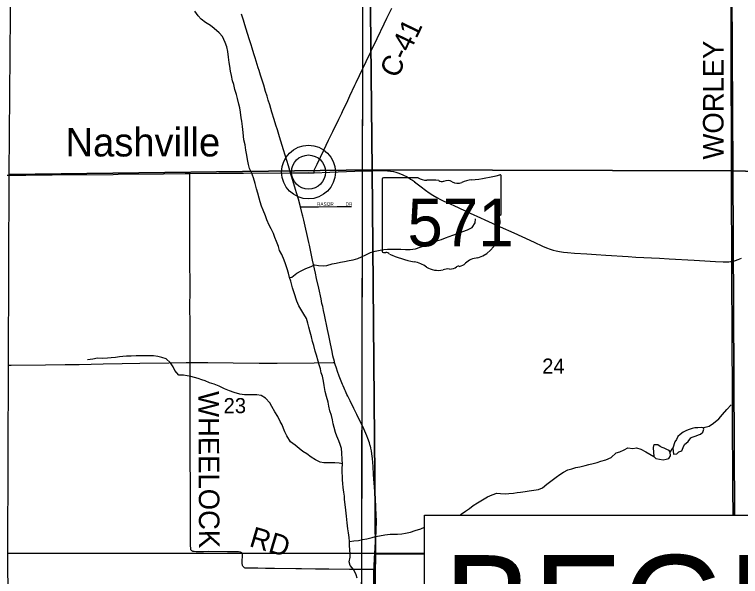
# Model space of a CAD drawing. Extents: x 0 to 680, y 0 to 440.
# Drawn here: x 401.22 to 436.66, y 222.12 to 249.55 of the extents above; entities that cross this region are included whole.
import ezdxf

# ---------------------------------------------------------------- set-up
doc = ezdxf.new("R2010")
doc.units = 0
for name, color, linetype in [('GM_X_County_Road', 7, 'Continuous'), ('GM_X_County_Road_Text', 7, 'Continuous'), ('GM_X_Minor_Lake', 7, 'Continuous'), ('GM_X_Minor_River', 7, 'Continuous'), ('GM_X_Section', 7, 'Continuous'), ('GM_X_Section_Text', 7, 'Continuous'), ('GM_X_State_Location', 7, 'Continuous'), ('GM_X_State_Route', 7, 'Continuous'), ('GM_X_State_Shield', 7, 'Continuous'), ('GM_X_Township', 7, 'Continuous'), ('GM_X_Township_Road', 7, 'Continuous'), ('GM_X_Township_Subdivision', 7, 'Continuous'), ('GM_X_Township_Subdivision_Text', 7, 'Continuous'), ('GM_X_Unincorporated', 7, 'Continuous'), ('GM_X_Unincorporated_Location', 7, 'Continuous'), ('GM_X_Unincorporated_Text', 7, 'Continuous'), ('SH_Text', 7, 'Continuous')]:
    doc.layers.add(name, color=color, linetype=linetype)

msp = doc.modelspace()

# ---------------------------------------------------------------- linework, layer by layer
at = {"layer": 'GM_X_County_Road'}
for points in [[(418.612, 247.733), (418.633, 247.777), (418.92, 248.38), (419.268, 249.1), (419.401, 249.376), (419.635, 249.859)], [(436.237, 237.503), (436.234, 238.157), (436.232, 238.781), (436.227, 239.756), (436.227, 240.314), (436.226, 241.67), (436.218, 243.008), (436.219, 243.829), (436.214, 244.65), (436.21, 245.504), (436.206, 246.424), (436.207, 247.038), (436.205, 247.925), (436.201, 249.14), (436.198, 250.159)], [(414.699, 241.827), (414.6, 242.162), (414.36, 242.938), (414.164, 243.575), (414.057, 243.919), (413.986, 244.156), (413.902, 244.427), (413.79, 244.792), (413.684, 245.142), (413.611, 245.378), (413.549, 245.571), (413.477, 245.794), (413.386, 246.097), (413.236, 246.598), (413.165, 246.825), (413.124, 246.95), (412.965, 247.439), (412.899, 247.636), (412.815, 247.907), (412.767, 248.064), (412.688, 248.314), (412.591, 248.617), (412.461, 249.046), (412.394, 249.275), (412.306, 249.569)], [(415.849, 241.831), (415.851, 241.898), (415.855, 241.932), (415.873, 241.981), (415.918, 242.08), (415.994, 242.242), (416.325, 242.933), (416.556, 243.417), (416.76, 243.841), (417.05, 244.443), (417.194, 244.743), (417.27, 244.895), (417.438, 245.247), (417.594, 245.58), (417.835, 246.095), (417.901, 246.234), (418.223, 246.917), (418.381, 247.254), (418.612, 247.733)], [(409.797, 232.558), (409.795, 232.728), (409.792, 233.293), (409.793, 234.411), (409.787, 235.349), (409.791, 235.995), (409.79, 236.445), (409.788, 237.411), (409.781, 238.621), (409.784, 239.169), (409.777, 239.737), (409.777, 239.87), (409.78, 240.117), (409.785, 240.259), (409.78, 240.554), (409.779, 241.158), (409.774, 241.709), (409.774, 241.787)], [(415.181, 240.164), (415.078, 240.545), (414.99, 240.85), (414.943, 241.006), (414.816, 241.443), (414.732, 241.717), (414.699, 241.827)], [(416.845, 232.573), (416.835, 232.607), (416.765, 232.894), (416.722, 233.097), (416.644, 233.472), (416.559, 233.891), (416.5, 234.18), (416.351, 234.898), (416.305, 235.112), (416.266, 235.293), (416.231, 235.453), (416.185, 235.667), (416.071, 236.202), (415.97, 236.661), (415.911, 236.923), (415.775, 237.554), (415.616, 238.29), (415.59, 238.417), (415.35, 239.509), (415.304, 239.701), (415.288, 239.765), (415.181, 240.164)], [(400.896, 232.436), (401.054, 232.437), (402.731, 232.448), (403.693, 232.462), (404.383, 232.475), (405.555, 232.501), (406.478, 232.515), (407.342, 232.529), (408.748, 232.55), (409.608, 232.56), (409.797, 232.558)], [(418.77, 222.456), (418.706, 222.457), (417.57, 222.47), (416.573, 222.475), (415.908, 222.486), (415.232, 222.495), (414.954, 222.498), (413.91, 222.508), (413.474, 222.516), (413.092, 222.523), (412.753, 222.525), (412.591, 222.523), (412.517, 222.526), (412.486, 222.534), (412.453, 222.547), (412.425, 222.566), (412.401, 222.585), (412.384, 222.609), (412.371, 222.633), (412.357, 222.663), (412.348, 222.694), (412.341, 222.724), (412.338, 222.77), (412.342, 222.848), (412.357, 223.147), (412.354, 223.201), (412.345, 223.23), (412.33, 223.258), (412.312, 223.277), (412.286, 223.294), (412.258, 223.307), (412.215, 223.315), (412.156, 223.317), (412.001, 223.323), (411.62, 223.328), (410.705, 223.333), (410.448, 223.33), (410.087, 223.33), (409.989, 223.334), (409.953, 223.339), (409.927, 223.346), (409.907, 223.355), (409.879, 223.37), (409.865, 223.384), (409.846, 223.403), (409.836, 223.421), (409.828, 223.447), (409.821, 223.483), (409.818, 223.631), (409.819, 224.001), (409.819, 224.791), (409.811, 225.741), (409.809, 226.242), (409.806, 227.015), (409.804, 227.422), (409.802, 227.906), (409.8, 228.485), (409.801, 229.498), (409.796, 230.062), (409.801, 230.394), (409.796, 230.995), (409.8, 231.586), (409.797, 231.947), (409.799, 232.184), (409.797, 232.558)], [(409.797, 232.558), (410.654, 232.561), (411.891, 232.548), (413.167, 232.541), (414.051, 232.534), (415.843, 232.549), (416.773, 232.571), (416.845, 232.573)], [(418.592, 228.491), (418.591, 228.494), (418.548, 228.641), (418.475, 228.849), (418.424, 228.982), (418.375, 229.104), (418.325, 229.214), (418.271, 229.333), (418.171, 229.54), (418.098, 229.687), (417.926, 230.03), (417.789, 230.314), (417.602, 230.696), (417.496, 230.917), (417.452, 231.012), (417.415, 231.091), (417.384, 231.161), (417.348, 231.24), (417.312, 231.32), (417.268, 231.42), (417.238, 231.49), (417.201, 231.58), (417.168, 231.66), (417.072, 231.903), (416.989, 232.129), (416.935, 232.284), (416.874, 232.471), (416.845, 232.573)], [(418.812, 223.225), (418.848, 223.831), (418.874, 224.28), (418.884, 224.521), (418.885, 224.652), (418.886, 224.849), (418.881, 225.101), (418.864, 225.528), (418.842, 225.89), (418.829, 226.064), (418.753, 227.101), (418.726, 227.484), (418.694, 227.888), (418.67, 228.106), (418.646, 228.259), (418.618, 228.388), (418.592, 228.491)], [(418.77, 222.456), (418.771, 222.512), (418.776, 222.621), (418.783, 222.752), (418.789, 222.883), (418.795, 222.981), (418.8, 223.057), (418.812, 223.225)], [(418.766, 221.473), (418.767, 222.293), (418.768, 222.359), (418.77, 222.456)]]:
    msp.add_lwpolyline(points, dxfattribs=at)
at = {"layer": 'GM_X_Minor_Lake'}
for points in [[(433.356, 228.379), (433.392, 228.097), (433.546, 228.108), (433.648, 228.201), (433.797, 228.259), (433.866, 228.412), (433.935, 228.559), (434.099, 228.711), (434.242, 228.883), (434.296, 228.923), (434.498, 228.987), (434.613, 229.032), (434.708, 229.071), (434.83, 229.17), (434.866, 229.31), (434.84, 229.371), (434.746, 229.386), (434.571, 229.375), (434.43, 229.37)], [(434.43, 229.37), (434.309, 229.345), (434.161, 229.3), (434.019, 229.255), (433.87, 229.163), (433.721, 229.058), (433.605, 228.952), (433.529, 228.812), (433.461, 228.686), (433.356, 228.379)], [(432.839, 228.419), (432.733, 228.474), (432.633, 228.543), (432.566, 228.55), (432.458, 228.545), (432.411, 228.512), (432.396, 228.399)], [(432.396, 228.399), (432.437, 227.982), (432.53, 227.887), (432.704, 227.845), (432.891, 227.822), (433.032, 227.84), (433.167, 227.879), (433.243, 228.005), (433.225, 228.186), (433.173, 228.267), (433.059, 228.323), (432.939, 228.378), (432.839, 228.419)]]:
    msp.add_lwpolyline(points, dxfattribs=at)
at = {"layer": 'GM_X_Minor_River'}
for points in [[(411.588, 247.973), (411.497, 248.182), (411.367, 248.479), (411.209, 248.662), (410.963, 248.866), (410.784, 249.009), (410.551, 249.16), (410.332, 249.317), (410.18, 249.493), (410.029, 249.717)], [(417.362, 225.637), (417.331, 225.879), (417.327, 226.047), (417.296, 226.235), (417.273, 226.47), (417.255, 226.658), (417.238, 226.846), (417.227, 227.014), (417.223, 227.188), (417.219, 227.383), (417.229, 227.617), (417.218, 227.838), (417.203, 228.16), (417.179, 228.362), (417.121, 228.557), (417.057, 228.739), (416.952, 228.968), (416.888, 229.157), (416.831, 229.386), (416.78, 229.567), (416.749, 229.769), (416.692, 229.984), (416.621, 230.206), (416.571, 230.435), (416.526, 230.623), (416.456, 230.906), (416.393, 231.155), (416.336, 231.437), (416.299, 231.652), (416.249, 231.901), (416.198, 232.069), (416.153, 232.257), (416.089, 232.459), (416.044, 232.627), (415.961, 232.917), (415.897, 233.112), (415.827, 233.394), (415.776, 233.596), (415.712, 233.818), (415.648, 234.047), (415.585, 234.296), (415.54, 234.484), (415.476, 234.713), (415.352, 234.922), (415.24, 235.091), (415.096, 235.328), (415.005, 235.557), (414.876, 235.961), (414.786, 236.217), (414.703, 236.539), (414.639, 236.721), (414.595, 236.923), (414.531, 237.138), (414.447, 237.381), (414.382, 237.556), (414.265, 237.832), (414.161, 238.035), (414.103, 238.223), (414.012, 238.472), (413.934, 238.661), (413.857, 238.863), (413.752, 239.086), (413.661, 239.274), (413.537, 239.524), (413.473, 239.719), (413.356, 240.009), (413.285, 240.198), (413.221, 240.406), (413.163, 240.595), (413.092, 240.837), (413.035, 241.039), (412.965, 241.301), (412.881, 241.584), (412.784, 241.846), (412.7, 242.028), (412.649, 242.223), (412.599, 242.472), (412.561, 242.68), (412.518, 242.922), (412.474, 243.184), (412.424, 243.432), (412.4, 243.607), (412.382, 243.788), (412.353, 244.077), (412.316, 244.345), (412.292, 244.513), (412.248, 244.788), (412.218, 244.99), (412.167, 245.171), (412.103, 245.447), (412.059, 245.649), (411.982, 245.891), (411.932, 246.133), (411.867, 246.315), (411.817, 246.577), (411.766, 246.785), (411.729, 247.033), (411.698, 247.208), (411.675, 247.47), (411.639, 247.738), (411.588, 247.973)], [(414.639, 236.721), (414.767, 236.733), (414.997, 236.931), (415.214, 237.035), (415.45, 237.146), (415.7, 237.257), (415.876, 237.328), (416.063, 237.299), (416.305, 237.282), (416.473, 237.306), (416.729, 237.377), (416.917, 237.421), (417.139, 237.465), (417.335, 237.503), (417.563, 237.54), (417.752, 237.577), (417.981, 237.635), (418.157, 237.726), (418.366, 237.824), (418.596, 237.935), (418.825, 238.005), (419.074, 238.056), (419.249, 238.087), (419.437, 238.104), (419.712, 238.101), (419.907, 238.091), (420.082, 238.096), (420.303, 238.086), (420.538, 238.089), (420.8, 238.119), (421.016, 238.197), (421.245, 238.281), (421.434, 238.352), (421.61, 238.41), (421.839, 238.501), (422.062, 238.572), (422.264, 238.649), (422.446, 238.72), (422.615, 238.785), (422.851, 238.869), (423.101, 238.96), (423.337, 239.037), (423.567, 239.154), (423.704, 239.387), (423.72, 239.574)], [(417.229, 227.617), (417.075, 227.646), (416.853, 227.662), (416.484, 227.667), (416.317, 227.676), (416.142, 227.705), (415.909, 227.816), (415.696, 227.953), (415.484, 228.11), (415.291, 228.226), (415.112, 228.37), (414.919, 228.526), (414.693, 228.69), (414.516, 228.988), (414.425, 229.177), (414.36, 229.345), (414.289, 229.52), (414.19, 229.689), (414.073, 229.926), (413.929, 230.162), (413.785, 230.412), (413.687, 230.601), (413.482, 230.818), (413.255, 230.949), (413.054, 230.985), (412.678, 230.99), (412.444, 230.987), (412.229, 231.016), (411.949, 231.107), (411.721, 231.177), (411.475, 231.288), (411.208, 231.412), (410.974, 231.502), (410.747, 231.579), (410.533, 231.669), (410.36, 231.725), (410.193, 231.781), (410.012, 231.837), (409.832, 231.887), (409.651, 231.922), (409.477, 231.945), (409.249, 231.948), (409.044, 232.179), (408.959, 232.347), (408.841, 232.55), (408.622, 232.741), (408.415, 232.811), (408.221, 232.86), (408, 232.89), (407.369, 232.898), (407.161, 232.895), (406.919, 232.878), (406.691, 232.867), (406.516, 232.856), (406.341, 232.839), (406.153, 232.814), (405.938, 232.79), (405.763, 232.779), (405.515, 232.763), (405.28, 232.773), (405.044, 232.736), (404.789, 232.692)], [(434.84, 229.371), (434.934, 229.403), (435.136, 229.461), (435.346, 229.612), (435.597, 229.81), (435.775, 230.022), (436, 230.274), (436.205, 230.506)], [(422.97, 225.115), (423.033, 225.159), (423.244, 225.31), (423.427, 225.448), (423.617, 225.593), (423.827, 225.718), (424.064, 225.856), (424.307, 226.007), (424.537, 226.111), (424.766, 226.188), (424.941, 226.179), (425.182, 226.156), (425.357, 226.167), (425.585, 226.191), (425.753, 226.215), (425.928, 226.24), (426.144, 226.277), (426.352, 226.301), (426.567, 226.332), (426.796, 226.369), (426.992, 226.446), (427.209, 226.625), (427.406, 226.769), (427.67, 226.967), (427.847, 227.092), (428.023, 227.21), (428.233, 227.322), (428.421, 227.379), (428.617, 227.437), (428.812, 227.481), (429.081, 227.538), (429.263, 227.589), (429.472, 227.64), (429.668, 227.691), (429.85, 227.756), (430.092, 227.819), (430.349, 227.937), (430.594, 228.161), (430.776, 228.212), (430.978, 228.304), (431.154, 228.409), (431.402, 228.372), (431.577, 228.403), (431.798, 228.333), (432.044, 228.209), (432.437, 227.982)], [(433.225, 228.186), (433.356, 228.379)], [(417.948, 222.041), (417.903, 222.21), (417.779, 222.446), (417.608, 222.65), (417.563, 222.831), (417.613, 223.059), (417.602, 223.233), (417.592, 223.408), (417.581, 223.643), (417.577, 223.83), (417.56, 224.025), (417.53, 224.26), (417.499, 224.442), (417.463, 224.744), (417.427, 225.073), (417.398, 225.362), (417.362, 225.637)], [(417.577, 223.83), (417.793, 223.868), (418.015, 223.885), (418.21, 223.929), (418.425, 223.96), (418.674, 224.024), (418.849, 224.068), (419.045, 224.112), (419.294, 224.156), (419.563, 224.186), (419.737, 224.184), (419.918, 224.188), (420.133, 224.205), (420.315, 224.236), (420.551, 224.287), (420.787, 224.364), (421.05, 224.448), (421.242, 224.526)]]:
    msp.add_lwpolyline(points, dxfattribs=at)
at = {"layer": 'GM_X_Section'}
for points in [[(418.503, 259.018), (436.193, 259.429), (436.282, 241.918), (418.687, 241.965)], [(436.193, 259.429), (453.993, 259.404), (454.09, 241.454), (436.282, 241.918)], [(401.107, 259.328), (418.503, 259.018), (418.687, 241.965), (400.966, 241.748)], [(400.966, 241.748), (418.687, 241.965), (418.837, 223.238), (400.888, 223.252)], [(400.888, 223.252), (418.837, 223.238), (418.587, 206.469), (401.002, 206.368)]]:
    msp.add_lwpolyline(points, close=True, dxfattribs=at)
for points in [[(421.242, 223.248), (418.837, 223.238), (418.687, 241.965), (436.282, 241.918), (436.371, 225.115)], [(436.371, 225.115), (436.282, 241.918), (454.09, 241.454), (454.17, 225.115)], [(436.355, 208.101), (436.352, 206.612), (418.587, 206.469), (418.837, 223.238), (421.242, 223.248)]]:
    msp.add_lwpolyline(points, dxfattribs=at)
at = {"layer": 'GM_X_State_Route'}
for points in [[(400.454, 241.716), (401.347, 241.712), (401.775, 241.715), (403.056, 241.724), (406.034, 241.748), (406.286, 241.752), (408.487, 241.773), (409.559, 241.785), (409.774, 241.787), (411.2, 241.799), (412.393, 241.81), (414.699, 241.827), (415.26, 241.826), (415.849, 241.831), (416.618, 241.848), (417.833, 241.897), (418.689, 241.926), (418.905, 241.933), (419.123, 241.937), (419.276, 241.934), (419.358, 241.93), (419.429, 241.924), (419.51, 241.915), (419.579, 241.905), (419.719, 241.881), (419.835, 241.855), (419.939, 241.824), (420.062, 241.78), (420.171, 241.732), (420.245, 241.698), (420.329, 241.656), (420.469, 241.574), (420.559, 241.518), (420.645, 241.464), (420.742, 241.394), (420.75, 241.389)], [(420.75, 241.389), (420.941, 241.241), (421.079, 241.133), (421.279, 240.979), (421.457, 240.851), (421.642, 240.732), (421.832, 240.621), (422.016, 240.524), (422.174, 240.447), (422.372, 240.353), (422.661, 240.221), (423.458, 239.859), (423.977, 239.627), (424.186, 239.531), (424.935, 239.195), (425.591, 238.893), (425.989, 238.71), (426.587, 238.436), (426.996, 238.25), (427.198, 238.165), (427.373, 238.1), (427.51, 238.056), (427.659, 238.018), (427.831, 237.982), (428.016, 237.953), (428.223, 237.929), (428.551, 237.902), (429.163, 237.862), (429.611, 237.835), (430.092, 237.809), (431.184, 237.74), (431.555, 237.715), (432.703, 237.655), (433.173, 237.63), (434.397, 237.56), (435.447, 237.496), (435.808, 237.48), (435.984, 237.479), (436.088, 237.484), (436.18, 237.495), (436.237, 237.503), (436.27, 237.508), (436.325, 237.52), (436.409, 237.544), (436.545, 237.589), (436.71, 237.651)]]:
    msp.add_lwpolyline(points, dxfattribs=at)
at = {"layer": 'GM_X_State_Shield'}
for p, q in [((419.173, 241.517), (419.173, 237.99)), ((420.931, 241.577), (419.23, 241.577)), ((424.981, 239.82), (424.981, 241.665)), ((424.981, 239.82), (424.981, 239.82))]:
    msp.add_line(p, q, dxfattribs=at)
for centre, major_axis, start_param, end_param in [((422.912, 246.386), (6.16, 0), 4.814394, 5.042369), ((424.917, 241.673), (0.0647, 0), 6.141152, 7.989035), ((419.239, 241.524), (0.0673, 0), 1.712693, 3.28349), ((421.336, 241.987), (0.653, 0), 4.042523, 4.731795), ((421.553, 239.597), (2.343, 0), 1.404758, 1.657858), ((422.085, 241.543), (0.188, 0), 3.836095, 5.185415), ((422.361, 241.135), (0.391, 0), 0.950623, 2.079405), ((422.866, 241.694), (0.471, 0), 4.081561, 5.145723), ((423.698, 240.5), (1.239, 0), 1.699011, 2.107814), ((424.966, 239.684), (0.1, 0), 1.883978, 3.671073), ((424.33, 239.451), (0.601, 0), 5.934695, 6.695948), ((424.912, 239.813), (0.0692, 0), 5.05454, 6.418171), ((425.213, 239.048), (0.437, 0), 2.387724, 3.262537), ((423.257, 238.813), (1.541, 0), 5.101752, 6.440018), ((419.24, 237.982), (0.0679, 0), 3.00124, 4.508301), ((419.25, 238.343), (0.518, 0), 4.665946, 4.897461), ((419.356, 237.786), (0.187, 0), 0.519207, 1.627899), ((421.715, 240.955), (4.448, 0), 4.195997, 4.488961), ((420.389, 236.405), (1.392, 0), 0.823519, 1.323587), ((423.907, 237), (0.844, 0), 1.647645, 2.488434), ((421.894, 237.769), (0.883, 0), 4.026481, 4.996735), ((422.404, 236.55), (0.726, 0), 1.495662, 1.94098), ((422.469, 237.505), (0.471, 0), 4.691044, 5.507374), ((422.894, 237.163), (0.132, 0), 1.147584, 2.315152), ((422.838, 237.648), (0.498, 0), 4.937069, 5.64225)]:
    msp.add_ellipse(centre, major_axis=major_axis, ratio=0.8, start_param=start_param, end_param=end_param, dxfattribs=at)
at = {"layer": 'GM_X_Township'}
for points in [[(345.039, 295.02), (345.039, 188.757), (345.473, 188.756), (347.217, 188.747), (347.794, 188.745), (350.054, 188.756), (350.975, 188.76), (352.892, 188.767), (353.65, 188.774), (356.075, 188.765), (356.617, 188.773), (363.409, 188.772), (363.555, 188.769), (365.255, 188.724), (373.709, 188.721), (379.321, 188.719), (384.35, 188.722), (392.938, 188.728), (395.267, 188.729), (408.033, 188.58), (418.103, 188.464), (418.29, 277.524)], [(462.863, 188.461), (453.715, 188.46), (445.125, 188.46), (442.14, 188.46), (436.81, 188.46), (431.356, 188.464), (427.705, 188.461), (424.277, 188.461), (423.043, 188.461), (422.013, 188.468), (419.983, 188.596), (418.395, 188.598), (418.103, 188.464), (418.112, 192.793), (418.174, 222.27), (418.189, 229.579), (418.215, 241.926), (418.225, 246.943), (418.251, 258.932), (418.289, 277.209)]]:
    msp.add_lwpolyline(points, dxfattribs=at)
at = {"layer": 'GM_X_Township_Road'}
for points in [[(436.282, 227.461), (436.279, 227.897), (436.275, 228.674), (436.272, 230.282), (436.268, 230.709), (436.27, 231.695), (436.254, 233.073), (436.252, 233.587), (436.247, 234.321), (436.237, 236.401), (436.237, 237.036), (436.237, 237.503)], [(436.298, 225.115), (436.296, 225.335), (436.292, 226.145), (436.287, 226.736), (436.282, 227.461)], [(418.812, 223.225), (418.906, 223.225), (421.242, 223.218)]]:
    msp.add_lwpolyline(points, dxfattribs=at)
at = {"layer": 'GM_X_Township_Subdivision'}
msp.add_lwpolyline([(415.181, 240.164), (415.248, 240.165), (416.059, 240.172), (416.965, 240.176), (417.674, 240.185)], dxfattribs=at)
at = {"layer": 'GM_X_Unincorporated'}
for radius in [1.311, 0.831]:
    msp.add_circle((415.573, 241.863), radius, dxfattribs=at)
at = {"layer": 'GM_X_Unincorporated_Location'}
msp.add_line((415.573, 241.863), (415.573, 241.863), dxfattribs=at)
at = {"layer": 'SH_Text'}
msp.add_lwpolyline([(421.242, 225.115), (473.467, 225.115), (473.467, 208.101), (421.242, 208.101)], close=True, dxfattribs=at)

# ---------------------------------------------------------------- texts
at = {"layer": 'GM_X_County_Road_Text'}
for s, rotation, p in [('C-41', 64.3462, (419.907, 246.394)), ('WORLEY', 90, (435.831, 242.473)), ('WHEELOCK', 270.2446, (410.198, 231.164)), ('RD', 343.4425, (412.633, 223.611))]:
    msp.add_text(s, height=1.0014, rotation=rotation, dxfattribs=at).set_placement(p)
at = {"layer": 'GM_X_Section_Text'}
for s, p in [('24', (426.98, 232.022)), ('23', (411.427, 230.093))]:
    msp.add_text(s, height=0.7377, rotation=0, dxfattribs=at).set_placement(p)
at = {"layer": 'GM_X_State_Location'}
msp.add_text('571', height=0.00334, rotation=0, dxfattribs=at).set_placement((420.834, 239.276))
for s in ['s', 'r']:
    msp.add_text(s, height=0.00334, dxfattribs=at).set_placement((422.012, 239.519))
at = {"layer": 'GM_X_State_Shield'}
msp.add_text('571', height=2.3235, dxfattribs=at).set_placement((420.402, 238.239))
at = {"layer": 'GM_X_Township_Subdivision_Text'}
for s, p in [('RASOR', (415.987, 240.213)), ('DR', (417.382, 240.213))]:
    msp.add_text(s, height=0.1669, rotation=0, dxfattribs=at).set_placement(p)
at = {"layer": 'GM_X_Unincorporated_Text'}
msp.add_text('Nashville', height=1.3919, rotation=0, dxfattribs=at).set_placement((403.712, 242.623))
at = {"layer": 'SH_Text'}
msp.add_text('BEGIN PROJECT:', height=4.9, dxfattribs=at).set_placement((422.163, 218.264))

doc.saveas('drawing.dxf')
